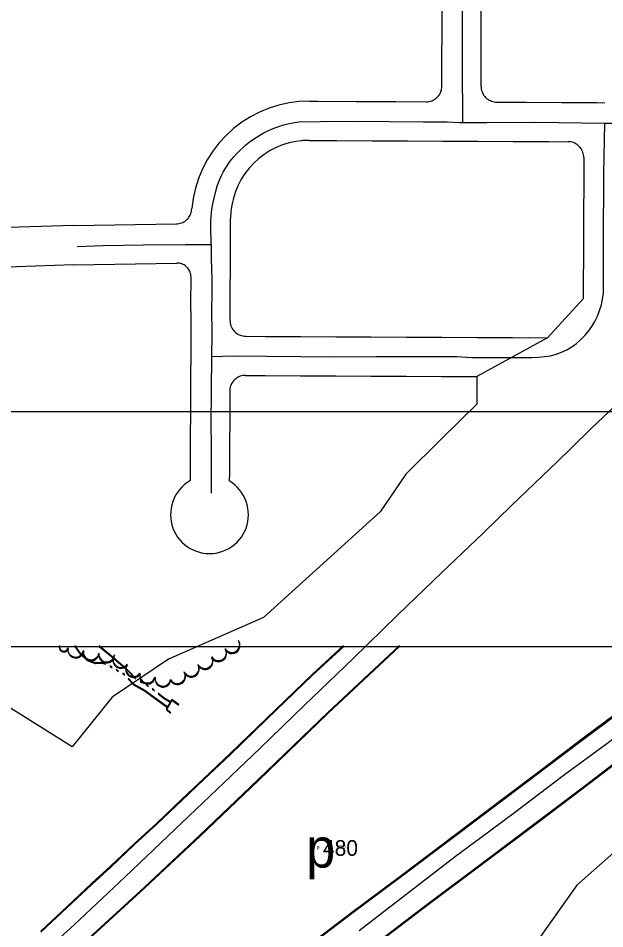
# Model space of a CAD drawing. Extents: x -25029 to 2274964, y -81170 to 687028.
# Drawn here: x 8695 to 9443, y -65108 to -63947 of the extents above; entities that cross this region are included whole.
import ezdxf

# ---------------------------------------------------------------- set-up
doc = ezdxf.new("R2010")
doc.units = 0
for name, color, linetype in [('60', 7, 'Continuous'), ('81911BEA - RW_X_Fee_RW', 7, 'Continuous'), ('CULVERT', 7, 'Continuous'), ('GE_X_CL_2000', 7, 'Continuous'), ('INTERSTATE', 7, 'Continuous'), ('ROAD-NAME', 7, 'Continuous'), ('TI_BORDER', 7, 'Continuous'), ('TREES', 7, 'Continuous'), ('WATER', 7, 'Continuous')]:
    doc.layers.add(name, color=color, linetype=linetype)

msp = doc.modelspace()

# ---------------------------------------------------------------- linework, layer by layer
at = {"layer": '60'}
msp.add_lwpolyline([(5251.6, -64748.4), (10251.6, -64748.4), (10251.6, -68748.4), (5251.6, -68748.4)], close=True, dxfattribs=at)
at = {"layer": '81911BEA - RW_X_Fee_RW'}
for p, q in [((9416.3, -64124.5), (9415.8, -64229.6)), ((8965.8, -64227.3), (8965.9, -64202.2)), ((8766, -64211.2), (8651.1, -64215)), ((8766, -64211.2), (8896.8, -64209.2)), ((8965.4, -64332.4), (8965.8, -64227.3)), ((9415.8, -64229.6), (9415.5, -64304.7)), ((8765.5, -64261.4), (8651.3, -64265.3)), ((8765.5, -64261.4), (8897.6, -64259.3)), ((9370.3, -64354.5), (9415.5, -64304.7)), ((9370.3, -64354.5), (9280, -64404)), ((9280, -64404), (9279.8, -64439)), ((9189.4, -64528.6), (9156.8, -64576.4)), ((9156.8, -64576.4), (9007.8, -64711.4)), ((9007.8, -64711.4), (8887, -64764.7)), ((8887, -64764.7), (8814.8, -64813.1)), ((8814.8, -64813.1), (8763.8, -64876.3))]:
    msp.add_line(p, q, dxfattribs=at)
for points in [[(9235.4, -64033.7), (9235.7, -63929.1), (9235.8, -63880.3), (9235.9, -63835.3), (9236, -63790.3), (9236.1, -63745.3), (9236.2, -63700.3), (9236.3, -63655.3), (9236.4, -63610.3), (9236.5, -63565.3), (9236.6, -63519.8), (9237, -63379.4)], [(9285.4, -64033.9), (9285.7, -63928.3), (9285.8, -63880.4), (9285.9, -63835.4), (9286, -63790.4), (9286.1, -63745.4), (9286.2, -63700.4), (9286.3, -63655.4), (9286.4, -63610.4), (9286.5, -63565.4), (9286.6, -63519.9), (9287, -63381.5)], [(9215.6, -64053.4), (9217.3, -64053.4), (9219, -64053.2), (9220.7, -64052.8), (9222.4, -64052.3), (9224, -64051.6), (9225.5, -64050.8), (9226.9, -64049.9), (9228.3, -64048.9), (9229.6, -64047.7), (9230.8, -64046.4), (9231.8, -64045.1), (9232.8, -64043.6), (9233.6, -64042.1), (9234.2, -64040.5), (9234.8, -64038.9), (9235.1, -64037.2), (9235.4, -64035.5), (9235.4, -64033.7)], [(9285.4, -64033.9), (9285.5, -64035.6), (9285.7, -64037.3), (9286.1, -64039), (9286.6, -64040.7), (9287.3, -64042.3), (9288.1, -64043.8), (9289, -64045.3), (9290.1, -64046.7), (9291.2, -64048), (9292.5, -64049.2), (9293.9, -64050.2), (9295.4, -64051.2), (9296.9, -64052), (9298.5, -64052.7), (9300.2, -64053.2), (9301.9, -64053.6), (9303.6, -64053.8), (9305.3, -64053.9)], [(9066.7, -64052.7), (9053.5, -64053.2), (9040.5, -64054.9), (9027.7, -64057.6), (9015.1, -64061.5), (9003, -64066.5), (8991.3, -64072.6), (8980.2, -64079.6), (8969.8, -64087.6), (8960.2, -64096.3), (8951.2, -64106.1), (8943.2, -64116.5), (8936.2, -64127.3), (8930, -64139.2), (8925, -64151.4), (8921.1, -64163.6), (8918.2, -64176.7), (8916.5, -64189.7)], [(9066.7, -64052.7), (9076.7, -64052.7), (9126.7, -64053), (9176.7, -64053.2), (9215.6, -64053.4)], [(9305.3, -64053.9), (9343, -64054.1), (9388, -64054.3), (9433, -64054.5), (9443.3, -64054.6)], [(9066.4, -64102.7), (9057.7, -64103), (9056.4, -64103.2), (9049.1, -64104.1), (9040.5, -64106), (9032.2, -64108.5), (9024.1, -64111.8), (9016.4, -64115.8), (9009, -64120.5), (9002, -64125.8), (8995.6, -64131.6), (8989.6, -64138), (8984.3, -64144.9), (8979.6, -64152.3), (8975.5, -64160), (8972.1, -64168), (8969.5, -64176.3), (8967.5, -64184.8), (8966.3, -64193.5), (8965.9, -64202.2)], [(9066.4, -64102.7), (9101.4, -64102.9), (9146.4, -64103.1), (9191.4, -64103.3), (9236.4, -64103.6), (9260.2, -64103.7)], [(9260.2, -64103.7), (9281.4, -64103.8), (9326.4, -64104), (9371.4, -64104.2), (9396.4, -64104.4)], [(9416.3, -64124.5), (9416.3, -64122.7), (9416, -64121), (9415.7, -64119.3), (9415.2, -64117.6), (9414.5, -64116), (9413.7, -64114.5), (9412.8, -64113), (9411.7, -64111.6), (9410.5, -64110.3), (9409.3, -64109.1), (9407.9, -64108), (9406.4, -64107.1), (9404.9, -64106.3), (9403.3, -64105.6), (9401.6, -64105.1), (9399.9, -64104.7), (9398.2, -64104.4), (9396.4, -64104.4)], [(8896.8, -64209.2), (8898.5, -64209.1), (8900.1, -64208.9), (8901.8, -64208.5), (8903.4, -64208), (8905, -64207.3), (8906.5, -64206.5), (8907.9, -64205.6), (8909.3, -64204.6), (8910.5, -64203.4), (8911.7, -64202.2), (8912.7, -64200.8), (8913.7, -64199.4), (8914.5, -64197.9), (8915.1, -64196.4), (8915.7, -64194.8), (8916.1, -64193.1), (8916.3, -64191.4), (8916.5, -64189.7)], [(8915.6, -64277.1), (8915.5, -64275.6), (8915.3, -64274), (8915, -64272.5), (8914.5, -64271), (8913.9, -64269.5), (8913.2, -64268.1), (8912.3, -64266.8), (8911.4, -64265.6), (8910.3, -64264.4), (8909.2, -64263.4), (8907.9, -64262.4), (8906.6, -64261.6), (8905.2, -64260.9), (8903.7, -64260.3), (8902.2, -64259.9), (8900.7, -64259.5), (8899.1, -64259.4), (8897.6, -64259.3)], [(8915.3, -64321), (8915.4, -64312.1), (8915.6, -64277.1)], [(8915.3, -64321), (8915.2, -64357.2), (8915.1, -64375.2), (8915.1, -64377.2)], [(8965.4, -64332.4), (8965.4, -64334.2), (8965.6, -64335.9), (8966, -64337.6), (8966.5, -64339.3), (8967.2, -64340.9), (8968, -64342.5), (8968.9, -64343.9), (8970, -64345.3), (8971.1, -64346.6), (8972.4, -64347.8), (8973.8, -64348.9), (8975.3, -64349.8), (8976.8, -64350.6), (8978.4, -64351.3), (8980.1, -64351.8), (8981.8, -64352.2), (8983.5, -64352.5), (8985.3, -64352.5)], [(8985.3, -64352.5), (9010.3, -64352.7), (9055.2, -64352.9), (9100.3, -64353.1), (9145.3, -64353.4), (9190.3, -64353.6), (9235.3, -64353.8), (9280.3, -64354), (9325.3, -64354.3), (9370.3, -64354.5)], [(8915.1, -64377.2), (8915, -64402.2), (8914.9, -64429.2), (8914.8, -64447.2), (8914.6, -64483.2), (8914.5, -64492.2), (8914.3, -64536.7)], [(8985, -64402.5), (8983.3, -64402.6), (8981.5, -64402.8), (8979.8, -64403.2), (8978.2, -64403.7), (8976.5, -64404.4), (8975, -64405.2), (8973.5, -64406.1), (8972.1, -64407.2), (8970.8, -64408.3), (8969.6, -64409.6), (8968.6, -64411), (8967.6, -64412.5), (8966.8, -64414), (8966.1, -64415.6), (8965.6, -64417.3), (8965.2, -64419), (8965, -64420.7), (8964.9, -64422.4)], [(8985, -64402.5), (9010, -64402.7), (9055, -64402.9), (9100, -64403.1), (9145, -64403.4), (9190, -64403.6), (9235, -64403.8), (9280, -64404)], [(8964.9, -64422.4), (8964.4, -64527.4), (8964.2, -64537.1)], [(9189.4, -64528.6), (9234.6, -64483.8), (9279.8, -64439)], [(8914.3, -64536.7), (8913.9, -64537), (8910.4, -64539.6), (8907, -64542.2), (8903.8, -64545.2), (8900.9, -64548.4), (8898.3, -64551.8), (8895.9, -64555.5), (8894, -64559.3), (8892.3, -64563.3), (8891, -64567.5), (8890.1, -64571.7), (8889.6, -64576), (8889.4, -64580.3), (8889.6, -64584.6), (8890.2, -64588.9), (8891.1, -64593.2), (8892.4, -64597.3), (8894.1, -64601.3), (8896.1, -64605.1), (8898.4, -64608.8), (8901.1, -64612.2), (8904, -64615.4), (8907.2, -64618.3), (8910.6, -64620.9), (8914.3, -64623.2), (8918.1, -64625.2), (8922.1, -64626.9), (8926.3, -64628.2), (8930.5, -64629.1), (8934.8, -64629.7), (8939.1, -64629.9), (8943.4, -64629.7), (8947.7, -64629.1), (8951.9, -64628.2), (8956.1, -64626.9), (8960.1, -64625.2), (8963.9, -64623.2), (8967.6, -64620.9), (8971, -64618.3), (8974.2, -64615.4), (8977.1, -64612.2), (8979.8, -64608.8), (8982.1, -64605.1), (8984.1, -64601.3), (8985.8, -64597.3), (8987.1, -64593.1), (8988, -64588.9), (8988.6, -64584.6), (8988.8, -64580.3), (8988.6, -64576), (8988.1, -64571.7), (8987.2, -64567.5), (8985.9, -64563.3), (8984.2, -64559.3), (8982.2, -64555.5), (8979.9, -64551.8), (8977.3, -64548.4), (8974.4, -64545.2), (8971.2, -64542.2), (8967.8, -64539.6), (8964.2, -64537.1)], [(8763.8, -64876.3), (8651.9, -64806), (8627.6, -64790.7)], [(9756.1, -64836.7), (9655.6, -64838.4), (9565.2, -64929), (9483, -64986.1), (9407.6, -65052.7), (9346.7, -65138.7), (9414.1, -65186.4), (9414, -65235.6), (9665.1, -65233.9), (9705.1, -65233.6), (9735.6, -65233.6), (9755.3, -65213.8)]]:
    msp.add_lwpolyline(points, dxfattribs=at)
at = {"layer": 'CULVERT'}
for points in [[(8899.8, -64822.4), (8891, -64815.9), (8883.9, -64827.9), (8889.5, -64832.2)], [(8900, -64823.7), (8891.2, -64817.2), (8884.1, -64829.2), (8889.7, -64833.5)]]:
    msp.add_lwpolyline(points, dxfattribs=at)
at = {"layer": 'GE_X_CL_2000'}
for points in [[(9261.5, -63334.8), (9261.3, -63356.9), (9261.7, -63379), (9261.9, -63423.1), (9261.7, -63470.6), (9261.4, -63508.4), (9261.6, -63570.1), (9261.1, -63615.4), (9261.1, -63661.5), (9261.2, -63720.4), (9261.4, -63762.2), (9261.1, -63816.4), (9260.9, -63852.8), (9261.2, -63894.3), (9261.1, -63929.6), (9261.2, -63965.6), (9261.2, -64005.9), (9261.9, -64079.9)], [(8941.1, -64235.5), (8940.8, -64212.2), (8940.9, -64206.2), (8941.3, -64200.1), (8941.8, -64194.1), (8942.6, -64188.1), (8943.7, -64182.1), (8945, -64176.2), (8947.6, -64165.7), (8949, -64161.1), (8950.6, -64156.5), (8952.4, -64152), (8954.4, -64147.6), (8956.6, -64143.3), (8958.9, -64139.1), (8961.5, -64135.1), (8964.2, -64131.1), (8967.1, -64127.2), (8970.2, -64123.5), (8973.8, -64119.5), (8977.6, -64115.7), (8981.5, -64112), (8985.6, -64108.5), (8989.8, -64105.1), (8994.1, -64101.9), (8998.5, -64098.9), (9003.1, -64096), (9007.7, -64093.4), (9012.5, -64091), (9017.3, -64088.8), (9022.3, -64086.8), (9027.3, -64085), (9032.4, -64083.4), (9037.5, -64082), (9042.7, -64080.8), (9047.9, -64079.8), (9053.2, -64079.1), (9080.1, -64078.5), (9126.3, -64078.3), (9168.2, -64078.6), (9212.1, -64078.9), (9242, -64079), (9258.1, -64079.9), (9261.9, -64079.9)], [(9261.9, -64079.9), (9292.9, -64079.8), (9354.4, -64079.5), (9443, -64080.6)], [(9417.6, -64351.6), (9422.2, -64346), (9426.5, -64340), (9430.4, -64333.6), (9433.8, -64326.9), (9436.6, -64319.9), (9438.8, -64312.7), (9440.4, -64305.3), (9440.8, -64302.3), (9441.3, -64297.9), (9441.7, -64290.5), (9441.6, -64234), (9442, -64144.5), (9443, -64080.6)], [(9443, -64080.6), (9468.8, -64080.9), (9586.8, -64080.2), (9683.8, -64080.7), (9757.3, -64080.3)], [(8770.4, -64238), (8803.3, -64236.9), (8854.9, -64235.9), (8908.5, -64235.6), (8941.1, -64235.5)], [(8941.1, -64235.5), (8941.2, -64253.4), (8942.1, -64280), (8941.9, -64298), (8941.7, -64317.6), (8942, -64348.9), (8941.5, -64378.2)], [(9130.1, -65110.7), (9194.9, -65060.4), (9253, -65016), (9285, -64992.1), (9328, -64960.1), (9391.8, -64911.6), (9444, -64873.2), (9604.7, -64751.1), (9699.4, -64678.1), (9794.5, -64603.9), (9860, -64551.4), (9912, -64511), (9925.6, -64499.8), (9956.9, -64473.6), (9980.1, -64453.8), (10011.2, -64428.5), (10049.2, -64396.4), (10079.1, -64371.8), (10111.2, -64345.1), (10142.8, -64318.2)], [(8941.5, -64378.2), (8969.8, -64377.5), (9011.6, -64378.1), (9099.5, -64378.7), (9151.9, -64378.5), (9207.8, -64378.5), (9254.7, -64378.6), (9273.8, -64379.6), (9290.3, -64379.6), (9342.2, -64379.8), (9350.2, -64379.6), (9358.2, -64379.1), (9366.2, -64378.4), (9374.1, -64377.4), (9381.1, -64375.5), (9388, -64372.9), (9394.6, -64369.8), (9401, -64366), (9407, -64361.7), (9412.6, -64356.9), (9417.6, -64351.6)], [(8941.5, -64378.2), (8941.2, -64421.5), (8941, -64465.4), (8941.2, -64491.3), (8941.2, -64502), (8941.3, -64552.8)], [(9457.6, -64439.9), (9425.6, -64470.3), (9400.4, -64495.2), (9382.5, -64512.9), (9324.3, -64568.5), (9288.4, -64603.2), (9270.3, -64620.7), (9235.2, -64653.9), (9179.4, -64708.1), (9121.8, -64764.1), (9060.3, -64823), (9003.3, -64878.6), (8948.5, -64931), (8895, -64981.8), (8831.5, -65042.2), (8766.6, -65103.4), (8695.6, -65167.5)]]:
    msp.add_lwpolyline(points, dxfattribs=at)
at = {"layer": 'INTERSTATE'}
for points in [[(9110.1, -64747), (9070.3, -64783.8), (9011.7, -64840.1), (8965.5, -64884.7), (8931.7, -64916.6), (8904.2, -64942.9), (8871.4, -64974), (8843.4, -64999.8), (8813, -65028.6), (8788.8, -65050.9), (8757.7, -65080), (8723.9, -65111.5)], [(9110.3, -64748.4), (9070.5, -64785.1), (9011.9, -64841.4), (8965.7, -64886), (8931.8, -64917.9), (8904.4, -64944.2), (8871.5, -64975.3), (8843.6, -65001.1), (8813.1, -65029.9), (8788.9, -65052.1), (8757.8, -65081.3), (8724, -65112.8)], [(8780.2, -65125.3), (8856.3, -65055.2), (8926.8, -64989.1), (9001.2, -64918.1), (9090.3, -64832.1), (9181.2, -64747)], [(8780.3, -65126.6), (8856.4, -65056.5), (8927, -64990.4), (9001.4, -64919.4), (9090.5, -64833.5), (9181.4, -64748.4)], [(9574.8, -64747), (9484.9, -64814), (9417.4, -64864.2), (9362.2, -64906.3), (9312.3, -64943.7), (9253.4, -64988.2), (9183.3, -65041.1), (9120.1, -65088.3), (9059.3, -65134.5)], [(9575, -64748.4), (9485.1, -64815.4), (9417.6, -64865.6), (9362.4, -64907.6), (9312.5, -64945.1), (9253.5, -64989.5), (9183.4, -65042.4), (9120.3, -65089.6), (9059.4, -65135.9)], [(9139.2, -65136), (9212.8, -65080.1), (9290.5, -65021.8), (9359.5, -64969.8), (9415.9, -64927.2), (9469.4, -64886.3), (9534.3, -64837.5), (9654.5, -64747)], [(9139.4, -65137.3), (9213, -65081.4), (9290.7, -65023.1), (9359.7, -64971.2), (9416, -64928.6), (9469.6, -64887.7), (9534.4, -64838.9), (9654.7, -64748.4)]]:
    msp.add_lwpolyline(points, dxfattribs=at)
at = {"layer": 'TI_BORDER'}
msp.add_lwpolyline([(4951.6, -64448.4), (11951.6, -64448.4), (11951.6, -69048.4), (4951.6, -69048.4)], close=True, dxfattribs=at)
at = {"layer": 'TREES'}
for centre, radius, start, end in [((8753.1, -64748.6), 5.63, 164.4753, 344.4753), ((8753.3, -64749.9), 5.63, 164.4683, 344.4683), ((8967.7, -64746), 10, 211.6283, 31.6283), ((8967.9, -64747.4), 10, 211.6213, 31.6213), ((8768.4, -64751.8), 10, 170.1196, 350.1196), ((8768.6, -64753.1), 10, 170.1126, 350.1126), ((8788.1, -64755.2), 10, 170.1552, 350.1552), ((8788.3, -64756.5), 10, 170.1482, 350.1482), ((8807.9, -64758), 10, 173.6696, 353.6696), ((8808.1, -64759.3), 10, 173.6626, 353.6626), ((8825.9, -64765), 10, 144.3106, 324.3106), ((8826.1, -64766.3), 10, 144.3036, 324.3036), ((8933.2, -64766.4), 10, 208.8226, 28.8226), ((8950.6, -64756.4), 10, 211.0454, 31.0454), ((8950.8, -64757.8), 10, 211.0384, 31.0384), ((8842.2, -64776.6), 10, 144.3106, 324.3106), ((8842.4, -64777.9), 10, 144.3036, 324.3036), ((8915.7, -64776.1), 10, 208.8226, 28.8226), ((8915.9, -64777.4), 10, 208.8156, 28.8156), ((8933.4, -64767.7), 10, 208.8156, 28.8156), ((8860, -64784.9), 10, 165.8616, 345.8616), ((8860.2, -64786.2), 10, 165.8546, 345.8546), ((8898.2, -64785.7), 10, 208.8226, 28.8226), ((8898.4, -64787), 10, 208.8156, 28.8156), ((8879.6, -64788.9), 10, 170.913, 350.913), ((8879.8, -64790.2), 10, 170.906, 350.906)]:
    msp.add_arc(centre, radius, start, end, dxfattribs=at)
at = {"layer": 'WATER'}
for p, q in [((8814.9, -64774.5), (8812.2, -64773)), ((8815.1, -64775.8), (8812.3, -64774.3)), ((8823, -64779.2), (8820.3, -64777.6)), ((8823.2, -64780.5), (8820.5, -64778.9)), ((8850.3, -64791.7), (8853.1, -64793.2)), ((8850.5, -64793), (8853.3, -64794.5)), ((8858.5, -64796.3), (8861.1, -64798)), ((8858.6, -64797.6), (8861.3, -64799.3))]:
    msp.add_line(p, q, dxfattribs=at)
for points in [[(8806.6, -64770.2), (8804.2, -64769.1), (8802.3, -64768.8), (8793.5, -64769), (8783.4, -64765.5), (8774.1, -64756.5), (8767.4, -64747.1)], [(8806.8, -64771.5), (8804.4, -64770.4), (8802.5, -64770.1), (8793.7, -64770.3), (8783.6, -64766.8), (8774.3, -64757.8), (8767.6, -64748.4)], [(8798.3, -64747.1), (8814.2, -64760.4), (8819.7, -64764.8), (8828.8, -64772.6), (8839, -64782.3), (8844.4, -64788.4), (8844.8, -64788.7)], [(8798.5, -64748.4), (8814.4, -64761.7), (8819.9, -64766.1), (8829, -64773.9), (8839.2, -64783.6), (8844.6, -64789.7), (8845, -64790)], [(8830.9, -64784.1), (8830.2, -64783.3), (8828.4, -64782.3)], [(8831.1, -64785.4), (8830.4, -64784.6), (8828.6, -64783.6)], [(8885.4, -64825.4), (8882.9, -64823.7), (8857.2, -64804.8), (8856.9, -64804.6), (8842.5, -64796.5), (8835.2, -64788.7)], [(8885.6, -64826.7), (8883.1, -64825), (8857.4, -64806.1), (8857.1, -64805.9), (8842.7, -64797.8), (8835.4, -64790)], [(8866.2, -64801.6), (8866.6, -64802), (8868.6, -64803.6)], [(8866.4, -64802.9), (8866.8, -64803.3), (8868.8, -64804.9)], [(8873.5, -64807.5), (8881, -64813.5), (8889.4, -64818.6)], [(8873.7, -64808.8), (8881.2, -64814.8), (8889.6, -64819.9)]]:
    msp.add_lwpolyline(points, dxfattribs=at)

# ---------------------------------------------------------------- texts
at = {"layer": 'ROAD-NAME'}
for s, height, p in [('p', 50, (9062.4, -65030.4)), ('480', 20, (9083.8, -65015.4))]:
    msp.add_text(s, height=height, dxfattribs=at).set_placement(p)
for s, p in [('p', (9075.8, -65006.4)), ('480', (9101.8, -65006.4))]:
    msp.add_text(s, height=4.68, rotation=0.007, dxfattribs=at).set_placement(p)

doc.saveas('drawing.dxf')
